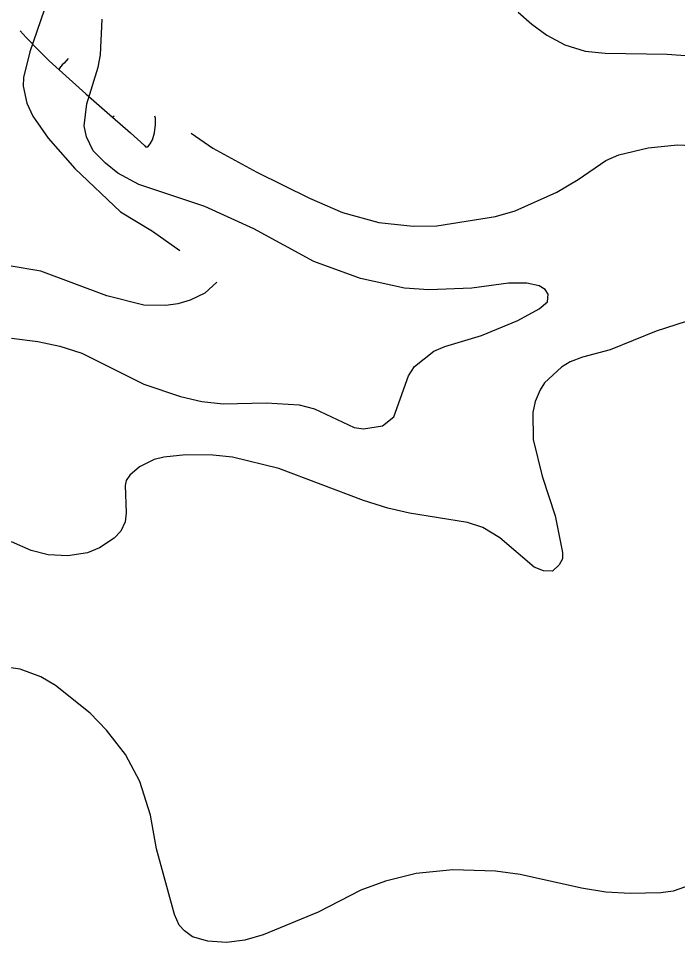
# Model space of a CAD drawing. Extents: x -662620 to -656370, y -1067090 to -1062990.
# Drawn here: x -657074.6 to -656766.8, y -1063725 to -1063293.5 of the extents above; entities that cross this region are included whole.
import ezdxf

# ---------------------------------------------------------------- set-up
doc = ezdxf.new("R2010")
doc.units = 0
for name, color, linetype in [('SDELOVACÍ_VEDENÍ_-_PODZEMNÍ', 7, 'Continuous'), ('VRSTEVNICE_ZDŮRAZNĚNÁ', 7, 'Continuous'), ('VRSTEVNICE_ZÁKLADNÍ', 7, 'Continuous')]:
    doc.layers.add(name, color=color, linetype=linetype)

msp = doc.modelspace()

# ---------------------------------------------------------------- linework, layer by layer
at = {"layer": 'SDELOVACÍ_VEDENÍ_-_PODZEMNÍ'}
for points in [[(-657073.89, -1063299.34), (-657071.05, -1063302.36), (-657064.68, -1063308.87), (-657060.3, -1063313.27), (-657055.61, -1063317.53)], [(-657073.89, -1063299.34), (-657071.05, -1063302.36), (-657064.68, -1063308.87), (-657060.3, -1063313.27), (-657055.61, -1063317.53)], [(-657051.44, -1063312.18), (-657053.23, -1063314.41), (-657054.23, -1063315.23), (-657055.4, -1063316.75), (-657055.61, -1063317.53)], [(-657051.44, -1063312.18), (-657053.23, -1063314.41), (-657054.23, -1063315.23), (-657055.4, -1063316.75), (-657055.61, -1063317.53)], [(-657055.61, -1063317.53), (-657043.11, -1063328.66), (-657030.64, -1063339.66)], [(-657055.61, -1063317.53), (-657043.11, -1063328.66), (-657030.64, -1063339.66)], [(-657030.64, -1063339.66), (-657029.98, -1063338.91)], [(-657030.64, -1063339.66), (-657022.32, -1063346.97), (-657015.83, -1063352.76), (-657015.24, -1063353.49), (-657014.21, -1063353.46), (-657013.06, -1063352.12), (-657012.04, -1063350.11), (-657011.03, -1063346.91), (-657010.61, -1063343.09), (-657010.64, -1063340.13), (-657010.92, -1063339.17)], [(-657030.64, -1063339.66), (-657022.32, -1063346.97), (-657015.83, -1063352.76), (-657015.24, -1063353.49), (-657014.21, -1063353.46), (-657013.06, -1063352.12), (-657012.04, -1063350.11), (-657011.03, -1063346.91), (-657010.61, -1063343.09), (-657010.64, -1063340.13), (-657010.92, -1063339.17)]]:
    msp.add_lwpolyline(points, dxfattribs=at)
at = {"layer": 'VRSTEVNICE_ZDŮRAZNĚNÁ'}
for points in [[(-656841.18, -1063290.51), (-656834.9, -1063296.23), (-656827.89, -1063301.23), (-656819.46, -1063305.81), (-656810.03, -1063308.81), (-656800.59, -1063309.66), (-656771.72, -1063310.24), (-656739.99, -1063312.52)], [(-656763.14, -1063699.01), (-656768.86, -1063701.01), (-656774.58, -1063701.87), (-656788.87, -1063702.16), (-656800.31, -1063701.44), (-656811.74, -1063699.59), (-656840.33, -1063693.3), (-656851.76, -1063691.72), (-656871.77, -1063691.01), (-656888.92, -1063692.72), (-656903.22, -1063696.3), (-656914.65, -1063700.59), (-656934.66, -1063710.88), (-656960.39, -1063721.45), (-656968.97, -1063723.88), (-656977.54, -1063725.03), (-656986.12, -1063724.46), (-656993.27, -1063722.45), (-656997.12, -1063719.6), (-656999.55, -1063716.88), (-657001.7, -1063711.88), (-657010.13, -1063681.29), (-657012.99, -1063665.57), (-657017.99, -1063649.85), (-657024.57, -1063637.27), (-657033.43, -1063625.83), (-657041.15, -1063617.97), (-657057.3, -1063604.96), (-657064.16, -1063600.96), (-657073.88, -1063597.39), (-657082.46, -1063596.1)]]:
    msp.add_lwpolyline(points, dxfattribs=at)
at = {"layer": 'VRSTEVNICE_ZÁKLADNÍ'}
for points in [[(-657047.29, -1063245.06), (-657069.31, -1063309.09), (-657072.31, -1063321.1), (-657072.45, -1063325.1), (-657070.73, -1063333.11), (-657067.87, -1063339.11), (-657060.73, -1063349.4), (-657048.29, -1063363.55), (-657027, -1063383.85), (-657011.99, -1063392.85), (-656999.27, -1063401.86)], [(-657047.29, -1063245.06), (-657069.31, -1063309.09), (-657072.31, -1063321.1), (-657072.45, -1063325.1), (-657070.73, -1063333.11), (-657067.87, -1063339.11), (-657060.73, -1063349.4), (-657048.29, -1063363.55), (-657027, -1063383.85), (-657011.99, -1063392.85), (-656999.27, -1063401.86)], [(-657077.88, -1063442.88), (-657065.59, -1063444.31), (-657055.3, -1063446.59), (-657045.01, -1063449.88), (-657016.13, -1063464.32), (-656998.98, -1063470.04), (-656988.98, -1063472.32), (-656978.97, -1063473.47), (-656958.96, -1063473.04), (-656943.52, -1063473.89), (-656936.38, -1063475.75), (-656917.8, -1063484.47), (-656913.51, -1063485.19), (-656904.65, -1063483.76), (-656899.36, -1063479.47), (-656892.5, -1063460.32), (-656889.64, -1063456.03), (-656880.63, -1063448.88), (-656875.49, -1063446.74), (-656858.34, -1063441.59), (-656841.47, -1063434.59), (-656831.47, -1063429.16), (-656827.61, -1063425.87), (-656827.18, -1063422.3), (-656828.61, -1063420.01), (-656831.47, -1063418.29), (-656837.18, -1063417.15), (-656845.76, -1063417.15), (-656862.91, -1063419.44), (-656882.92, -1063420.29), (-656894.36, -1063419.44), (-656914.94, -1063415.01), (-656936.66, -1063407), (-656964.68, -1063391.71), (-656987.55, -1063381.27), (-657018.42, -1063370.98), (-657028.14, -1063365.69), (-657034, -1063361.12), (-657039.72, -1063355.26), (-657042.86, -1063348.83), (-657043.86, -1063343.68), (-657042.72, -1063333.39), (-657037.43, -1063316.24), (-657036.29, -1063310.52), (-657035.57, -1063293.8)], [(-657077.88, -1063442.88), (-657065.59, -1063444.31), (-657055.3, -1063446.59), (-657045.01, -1063449.88), (-657016.13, -1063464.32), (-656998.98, -1063470.04), (-656988.98, -1063472.32), (-656978.97, -1063473.47), (-656958.96, -1063473.04), (-656943.52, -1063473.89), (-656936.38, -1063475.75), (-656917.8, -1063484.47), (-656913.51, -1063485.19), (-656904.65, -1063483.76), (-656899.36, -1063479.47), (-656892.5, -1063460.32), (-656889.64, -1063456.03), (-656880.63, -1063448.88), (-656875.49, -1063446.74), (-656858.34, -1063441.59), (-656841.47, -1063434.59), (-656831.47, -1063429.16), (-656827.61, -1063425.87), (-656827.18, -1063422.3), (-656828.61, -1063420.01), (-656831.47, -1063418.29), (-656837.18, -1063417.15), (-656845.76, -1063417.15), (-656862.91, -1063419.44), (-656882.92, -1063420.29), (-656894.36, -1063419.44), (-656914.94, -1063415.01), (-656936.66, -1063407), (-656964.68, -1063391.71), (-656987.55, -1063381.27), (-657018.42, -1063370.98), (-657028.14, -1063365.69), (-657034, -1063361.12), (-657039.72, -1063355.26), (-657042.86, -1063348.83), (-657043.86, -1063343.68), (-657042.72, -1063333.39), (-657037.43, -1063316.24), (-657036.29, -1063310.52), (-657035.57, -1063293.8)], [(-656994.01, -1063347.04), (-656983.83, -1063354.12), (-656963.25, -1063365.27), (-656938.66, -1063377.42), (-656923.23, -1063384.13), (-656906.36, -1063388.85), (-656890.35, -1063390.56), (-656879.2, -1063390.28), (-656851.76, -1063385.99), (-656842.61, -1063383.28), (-656823.18, -1063374.7), (-656813.17, -1063368.7), (-656800.31, -1063359.83), (-656794.16, -1063357.26), (-656780.58, -1063353.97), (-656766.86, -1063352.54), (-656753.71, -1063353.12)], [(-656994.01, -1063347.04), (-656983.83, -1063354.12), (-656963.25, -1063365.27), (-656938.66, -1063377.42), (-656923.23, -1063384.13), (-656906.36, -1063388.85), (-656890.35, -1063390.56), (-656879.2, -1063390.28), (-656851.76, -1063385.99), (-656842.61, -1063383.28), (-656823.18, -1063374.7), (-656813.17, -1063368.7), (-656800.31, -1063359.83), (-656794.16, -1063357.26), (-656780.58, -1063353.97), (-656766.86, -1063352.54), (-656753.71, -1063353.12)], [(-656982.04, -1063416.72), (-656987.55, -1063421.72), (-656994.41, -1063425.01), (-657000.13, -1063426.73), (-657005.84, -1063427.58), (-657016.13, -1063427.44), (-657033.29, -1063423.01), (-657064.16, -1063411.58), (-657079.02, -1063409)], [(-656982.04, -1063416.72), (-656987.55, -1063421.72), (-656994.41, -1063425.01), (-657000.13, -1063426.73), (-657005.84, -1063427.58), (-657016.13, -1063427.44), (-657033.29, -1063423.01), (-657064.16, -1063411.58), (-657079.02, -1063409)], [(-656743.99, -1063429.01), (-656776.86, -1063439.59)], [(-656743.99, -1063429.01), (-656776.86, -1063439.59)], [(-656776.86, -1063439.59), (-656798.3, -1063448.31), (-656811.17, -1063451.6), (-656816.89, -1063453.88), (-656821.03, -1063456.31), (-656828.89, -1063463.6), (-656831.04, -1063466.89), (-656833.32, -1063472.32), (-656834.32, -1063477.47), (-656834.18, -1063490.05), (-656830.04, -1063507.2), (-656824.03, -1063525.78), (-656820.6, -1063542.93), (-656820.6, -1063545.79), (-656822.03, -1063548.65), (-656825.18, -1063551.65), (-656829.46, -1063551.51), (-656833.75, -1063549.79), (-656849.76, -1063536.07), (-656857.76, -1063531.21), (-656864.91, -1063528.92), (-656892.07, -1063524.49), (-656902.07, -1063522.21), (-656913.51, -1063518.63), (-656952.96, -1063503.62), (-656974.68, -1063498.34), (-656983.83, -1063497.48), (-656996.41, -1063497.34), (-657006.7, -1063498.34), (-657011.27, -1063499.48), (-657018.14, -1063502.91), (-657022.57, -1063506.77), (-657024.28, -1063509.34), (-657024.85, -1063511.63), (-657024.28, -1063524.35), (-657024.85, -1063528.64), (-657026.85, -1063532.93), (-657029.86, -1063536.21), (-657036.72, -1063540.64), (-657042.43, -1063543.07), (-657051.58, -1063544.5), (-657060.73, -1063543.93), (-657068.73, -1063541.93), (-657077.88, -1063537.93)], [(-656776.86, -1063439.59), (-656798.3, -1063448.31), (-656811.17, -1063451.6), (-656816.89, -1063453.88), (-656821.03, -1063456.31), (-656828.89, -1063463.6), (-656831.04, -1063466.89), (-656833.32, -1063472.32), (-656834.32, -1063477.47), (-656834.18, -1063490.05), (-656830.04, -1063507.2), (-656824.03, -1063525.78), (-656820.6, -1063542.93), (-656820.6, -1063545.79), (-656822.03, -1063548.65), (-656825.18, -1063551.65), (-656829.46, -1063551.51), (-656833.75, -1063549.79), (-656849.76, -1063536.07), (-656857.76, -1063531.21), (-656864.91, -1063528.92), (-656892.07, -1063524.49), (-656902.07, -1063522.21), (-656913.51, -1063518.63), (-656952.96, -1063503.62), (-656974.68, -1063498.34), (-656983.83, -1063497.48), (-656996.41, -1063497.34), (-657006.7, -1063498.34), (-657011.27, -1063499.48), (-657018.14, -1063502.91), (-657022.57, -1063506.77), (-657024.28, -1063509.34), (-657024.85, -1063511.63), (-657024.28, -1063524.35), (-657024.85, -1063528.64), (-657026.85, -1063532.93), (-657029.86, -1063536.21), (-657036.72, -1063540.64), (-657042.43, -1063543.07), (-657051.58, -1063544.5), (-657060.73, -1063543.93), (-657068.73, -1063541.93), (-657077.88, -1063537.93)]]:
    msp.add_lwpolyline(points, dxfattribs=at)

doc.saveas('drawing.dxf')
